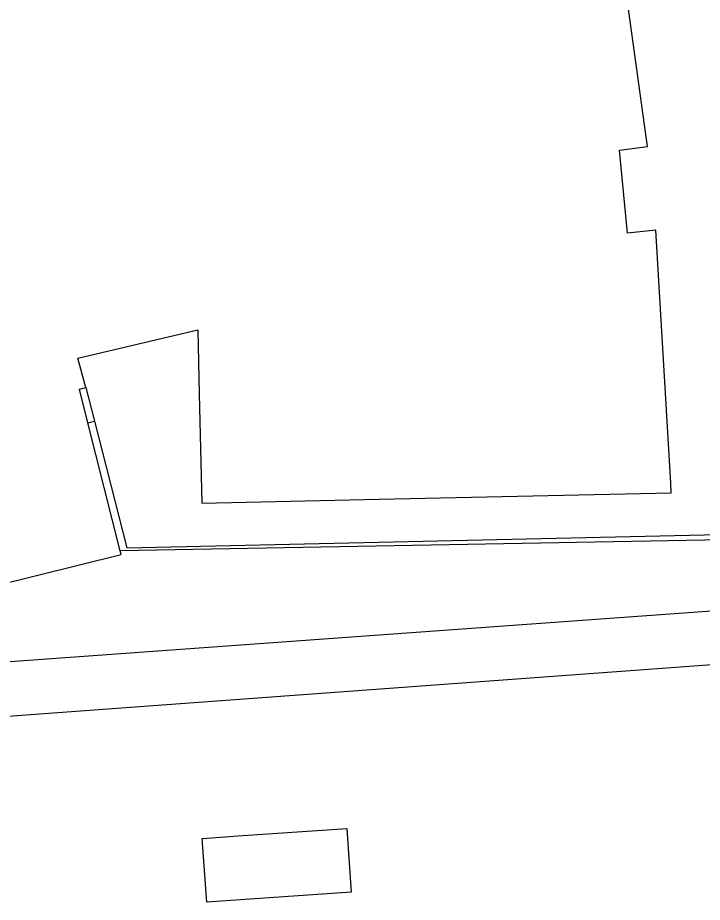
# Model space of a CAD drawing. Extents: x 163010 to 163853, y 382793 to 383982.
# Drawn here: x 163522.69 to 163541.99, y 383546.46 to 383571.41 of the extents above; entities that cross this region are included whole.
import ezdxf

# ---------------------------------------------------------------- set-up
doc = ezdxf.new("R2010")
doc.units = 0
for name, color, linetype in [('IMGEO_Hek', 7, 'Continuous'), ('IMGEO_Muur', 7, 'Continuous'), ('IMGEO_Pand', 7, 'Continuous'), ('IMGEO_Voetpad_open', 7, 'Continuous')]:
    doc.layers.add(name, color=color, linetype=linetype)

msp = doc.modelspace()

# ---------------------------------------------------------------- linework, layer by layer
at = {"layer": 'IMGEO_Hek'}
msp.add_lwpolyline([(163552.189, 383557.011), (163552.134, 383555.385), (163515.564, 383552.739)], dxfattribs=at)
at = {"layer": 'IMGEO_Muur'}
for points in [[(163524.611, 383560.977), (163524.854, 383560.024)], [(163524.668, 383559.976), (163524.854, 383560.024)], [(163524.854, 383560.024), (163525.766, 383556.453), (163550.814, 383557.019)], [(163550.814, 383557.019), (163550.819, 383556.829), (163525.578, 383556.364)]]:
    msp.add_lwpolyline(points, dxfattribs=at)
at = {"layer": 'IMGEO_Pand'}
for points in [[(163524.611, 383560.977), (163524.386, 383561.799), (163527.768, 383562.599), (163527.808, 383560.79), (163527.877, 383557.71), (163532.876, 383557.821), (163541.114, 383558.005), (163541.1, 383558.279), (163540.678, 383565.41), (163539.885, 383565.325), (163539.659, 383567.667), (163540.441, 383567.775), (163539.467, 383574.855), (163537.97, 383581.812), (163537.2, 383581.61), (163536.603, 383583.918), (163537.366, 383584.104), (163535.313, 383590.961), (163532.755, 383597.603), (163532.008, 383597.315), (163531.124, 383599.374), (163531.855, 383599.696), (163530.858, 383601.795), (163528.712, 383606.31)], [(163524.668, 383559.976), (163524.427, 383560.93), (163524.611, 383560.977)], [(163514.133, 383558.29), (163520.885, 383560.022), (163521.132, 383559.059), (163522.073, 383555.392), (163525.603, 383556.265), (163525.578, 383556.364)], [(163525.578, 383556.364), (163524.668, 383559.976)], [(163528.016, 383546.455), (163527.89, 383548.257), (163528.533, 383548.302), (163528.894, 383548.327), (163531.966, 383548.541), (163532.091, 383546.739), (163528.016, 383546.455)]]:
    msp.add_lwpolyline(points, dxfattribs=at)
at = {"layer": 'IMGEO_Voetpad_open'}
for points in [[(163552.189, 383557.011), (163552.134, 383555.385), (163515.564, 383552.739)], [(163549.05, 383553.654), (163521.376, 383551.62)]]:
    msp.add_lwpolyline(points, dxfattribs=at)

doc.saveas('drawing.dxf')
